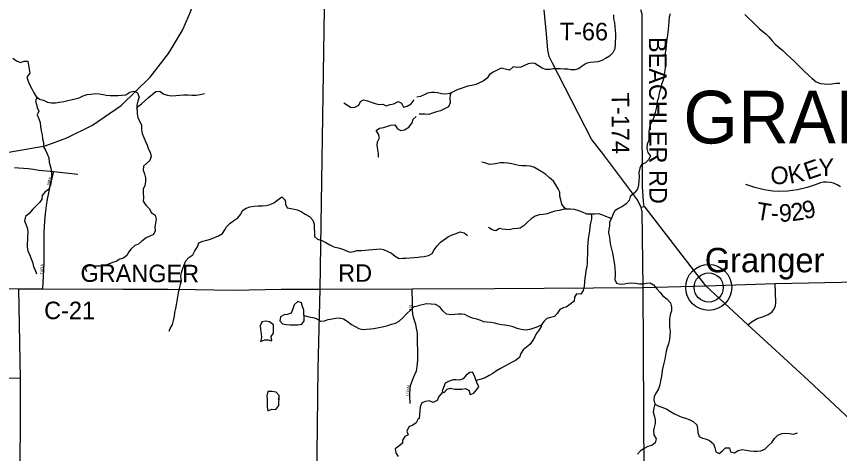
# Model space of a CAD drawing. Extents: x 1985906 to 2277390, y 930619 to 1324581.
# Drawn here: x 2168256 to 2182334, y 1147582 to 1155052 of the extents above; entities that cross this region are included whole.
import ezdxf

# ---------------------------------------------------------------- set-up
doc = ezdxf.new("R2010")
doc.units = 0
for name, color, linetype in [('GM_X_County_Road', 7, 'Continuous'), ('GM_X_County_Road_Text', 7, 'Continuous'), ('GM_X_Interstate_Route', 7, 'Continuous'), ('GM_X_Minor_Lake', 7, 'Continuous'), ('GM_X_Minor_River', 7, 'Continuous'), ('GM_X_State_Route', 7, 'Continuous'), ('GM_X_Township_Road', 7, 'Continuous'), ('GM_X_Township_Road_Text', 7, 'Continuous'), ('GM_X_Township_Subdivision', 7, 'Continuous'), ('GM_X_Township_Subdivision_Text', 7, 'Continuous'), ('GM_X_Township_Text', 7, 'Continuous'), ('GM_X_Unincorporated', 7, 'Continuous'), ('GM_X_Unincorporated_Location', 7, 'Continuous'), ('GM_X_Unincorporated_Text', 7, 'Continuous')]:
    doc.layers.add(name, color=color, linetype=linetype)

msp = doc.modelspace()

# ---------------------------------------------------------------- linework, layer by layer
at = {"layer": 'GM_X_County_Road'}
for points in [[(2165616, 1150412), (2166730, 1150416), (2168295, 1150400), (2168708, 1150398), (2170073, 1150392), (2170843, 1150392), (2171321, 1150387), (2171962, 1150376), (2172786, 1150390), (2173449, 1150392), (2175024, 1150399), (2176431, 1150405), (2178977, 1150418)], [(2178977, 1150418), (2180048, 1150448), (2181231, 1150487), (2182652, 1150516), (2183961, 1150518), (2185071, 1150520), (2186389, 1150527), (2187103, 1150529)]]:
    msp.add_lwpolyline(points, dxfattribs=at)
at = {"layer": 'GM_X_Interstate_Route'}
for points in [[(2171123, 1154879), (2171233, 1155132), (2171243, 1155164), (2171260, 1155214)], [(2170917, 1154521), (2171090, 1154804), (2171123, 1154879)], [(2166658, 1152688), (2167921, 1152701), (2168255, 1152753), (2168749, 1152843), (2169120, 1152978), (2169555, 1153192), (2170048, 1153533), (2170545, 1154013), (2170855, 1154419), (2170917, 1154521)]]:
    msp.add_lwpolyline(points, dxfattribs=at)
at = {"layer": 'GM_X_Minor_Lake'}
for points in [[(2173178, 1149919), (2173172, 1149972), (2173169, 1150034), (2173146, 1150096), (2173134, 1150160), (2173068, 1150178), (2173005, 1150121), (2172985, 1150053), (2172954, 1149984), (2172884, 1149961)], [(2173178, 1149922), (2173172, 1149972), (2173169, 1150034), (2173146, 1150096), (2173134, 1150160), (2173068, 1150178), (2173005, 1150121), (2172985, 1150053), (2172954, 1149984), (2172884, 1149961)], [(2172884, 1149961), (2172837, 1149950), (2172773, 1149921), (2172758, 1149852), (2172807, 1149797), (2172873, 1149786), (2172935, 1149783), (2172999, 1149781), (2173069, 1149782), (2173137, 1149791), (2173178, 1149852), (2173178, 1149919)], [(2172884, 1149961), (2172837, 1149950), (2172773, 1149921), (2172758, 1149852), (2172807, 1149797), (2172873, 1149786), (2172935, 1149783), (2172999, 1149781), (2173069, 1149782), (2173137, 1149791), (2173178, 1149852), (2173179, 1149924)], [(2172456, 1149837), (2172426, 1149767), (2172428, 1149703), (2172444, 1149633), (2172446, 1149565), (2172430, 1149497), (2172496, 1149525), (2172562, 1149523), (2172624, 1149509), (2172612, 1149581)], [(2172455, 1149834), (2172426, 1149767), (2172428, 1149703), (2172444, 1149633), (2172446, 1149565), (2172430, 1149497), (2172496, 1149525), (2172562, 1149523), (2172624, 1149509), (2172612, 1149581)], [(2172612, 1149581), (2172652, 1149641), (2172652, 1149709), (2172650, 1149783), (2172586, 1149835), (2172514, 1149845), (2172454, 1149834)], [(2172612, 1149581), (2172652, 1149641), (2172652, 1149709), (2172650, 1149783), (2172586, 1149835), (2172514, 1149845), (2172455, 1149834)], [(2176128, 1148796), (2176112, 1148841), (2176090, 1148910), (2176058, 1148974), (2176008, 1148968), (2175947, 1148922), (2175895, 1148859), (2175827, 1148837), (2175777, 1148843), (2175724, 1148843), (2175656, 1148821), (2175590, 1148783), (2175562, 1148710), (2175536, 1148648)], [(2176128, 1148796), (2176112, 1148841), (2176090, 1148910), (2176058, 1148974), (2176008, 1148968), (2175947, 1148922), (2175895, 1148859), (2175827, 1148837), (2175777, 1148843), (2175724, 1148843), (2175656, 1148821), (2175590, 1148783), (2175562, 1148710), (2175536, 1148648)], [(2175536, 1148648), (2175566, 1148618), (2175620, 1148684), (2175680, 1148702), (2175751, 1148682), (2175801, 1148682), (2175873, 1148685), (2175936, 1148693), (2175996, 1148667), (2176018, 1148594), (2176078, 1148612), (2176123, 1148669), (2176165, 1148723), (2176128, 1148796)], [(2175536, 1148648), (2175566, 1148618), (2175620, 1148684), (2175680, 1148702), (2175751, 1148682), (2175801, 1148682), (2175873, 1148685), (2175936, 1148693), (2175996, 1148667), (2176018, 1148594), (2176078, 1148612), (2176123, 1148669), (2176165, 1148723), (2176128, 1148795)], [(2172747, 1148498), (2172748, 1148573), (2172696, 1148629), (2172624, 1148641), (2172556, 1148645), (2172537, 1148571)], [(2172744, 1148498), (2172748, 1148573), (2172696, 1148629), (2172624, 1148641), (2172556, 1148645), (2172538, 1148575)], [(2172537, 1148573), (2172536, 1148573), (2172537, 1148565)], [(2172537, 1148573), (2172544, 1148507), (2172542, 1148441), (2172544, 1148377), (2172556, 1148313), (2172622, 1148343), (2172694, 1148337), (2172744, 1148405), (2172742, 1148477), (2172744, 1148479), (2172747, 1148498)], [(2172537, 1148571), (2172544, 1148507), (2172542, 1148441), (2172544, 1148377), (2172556, 1148313), (2172622, 1148343), (2172694, 1148337), (2172744, 1148405), (2172742, 1148477), (2172744, 1148479), (2172747, 1148498)]]:
    msp.add_lwpolyline(points, dxfattribs=at)
at = {"layer": 'GM_X_Minor_River'}
for points in [[(2178470, 1155083), (2178470, 1155011), (2178484, 1154943), (2178492, 1154876), (2178496, 1154816), (2178500, 1154752), (2178504, 1154686), (2178498, 1154621), (2178496, 1154571), (2178493, 1154499), (2178454, 1154431), (2178398, 1154374), (2178330, 1154334), (2178268, 1154298), (2178200, 1154278), (2178139, 1154270), (2178067, 1154265), (2177999, 1154247), (2177934, 1154203), (2177868, 1154155), (2177806, 1154139), (2177740, 1154139), (2177689, 1154149), (2177623, 1154152), (2177561, 1154156), (2177497, 1154160), (2177432, 1154158), (2177382, 1154146), (2177312, 1154146), (2177249, 1154168), (2177121, 1154248), (2177071, 1154252), (2177010, 1154242), (2176946, 1154216), (2176882, 1154186), (2176818, 1154180), (2176749, 1154190), (2176687, 1154137), (2176615, 1154149), (2176546, 1154169), (2176476, 1154135), (2176410, 1154103), (2176348, 1154061), (2176304, 1153996), (2176237, 1153944), (2176175, 1153916), (2176113, 1153890), (2176047, 1153871), (2175978, 1153859), (2175924, 1153845), (2175860, 1153823), (2175794, 1153799), (2175727, 1153763), (2175663, 1153738), (2175597, 1153724), (2175526, 1153728), (2175456, 1153748), (2175406, 1153750), (2175354, 1153754), (2175287, 1153740), (2175219, 1153710), (2175169, 1153682), (2175101, 1153673)], [(2179434, 1155100), (2179420, 1155040), (2179416, 1154966), (2179410, 1154898), (2179404, 1154829), (2179388, 1154693), (2179376, 1154627), (2179364, 1154490), (2179352, 1154432), (2179351, 1154369), (2179353, 1154305), (2179357, 1154233), (2179351, 1154167), (2179337, 1154098), (2179331, 1154026), (2179317, 1153962), (2179291, 1153889), (2179277, 1153827), (2179257, 1153765), (2179241, 1153713), (2179237, 1153663), (2179217, 1153598), (2179211, 1153546), (2179195, 1153478), (2179179, 1153411), (2179165, 1153349), (2179143, 1153283), (2179101, 1153219), (2179081, 1153154), (2179073, 1153082), (2179073, 1153014), (2179071, 1152939), (2179045, 1152867), (2179039, 1152795), (2179054, 1152727), (2179100, 1152664), (2179068, 1152604), (2179014, 1152548), (2178949, 1152524), (2178917, 1152457), (2178901, 1152385), (2178904, 1152313), (2178902, 1152244), (2178896, 1152172), (2178876, 1152100), (2178820, 1152032), (2178753, 1151973), (2178737, 1151905), (2178687, 1151849), (2178619, 1151804), (2178555, 1151770), (2178491, 1151728), (2178457, 1151670), (2178433, 1151601), (2178400, 1151539), (2178399, 1151471), (2178389, 1151421), (2178383, 1151348), (2178399, 1151280), (2178405, 1151212), (2178415, 1151141), (2178433, 1151077), (2178451, 1151007), (2178462, 1150943), (2178472, 1150876), (2178484, 1150812), (2178492, 1150744), (2178494, 1150678), (2178494, 1150628), (2178492, 1150559), (2178519, 1150493), (2178585, 1150475), (2178651, 1150481), (2178715, 1150493), (2178782, 1150499), (2178844, 1150493), (2178914, 1150483), (2178965, 1150480), (2179031, 1150492), (2179097, 1150500)], [(2180712, 1155088), (2180776, 1155024), (2180838, 1154968), (2180899, 1154907), (2180959, 1154849), (2181021, 1154795), (2181072, 1154753), (2181124, 1154705), (2181184, 1154637), (2181235, 1154579), (2181303, 1154520), (2181363, 1154468), (2181424, 1154410), (2181557, 1154290), (2181617, 1154234), (2181675, 1154170), (2181736, 1154113), (2181802, 1154049), (2181868, 1153993), (2181935, 1153935), (2182007, 1153905), (2182071, 1153899), (2182132, 1153895), (2182204, 1153903), (2182272, 1153911), (2182341, 1153913)], [(2168194, 1154341), (2168256, 1154294), (2168323, 1154263), (2168386, 1154286), (2168450, 1154287), (2168463, 1154219), (2168471, 1154151), (2168484, 1154083), (2168435, 1154016), (2168456, 1153947), (2168487, 1153879), (2168517, 1153813), (2168556, 1153748), (2168593, 1153687), (2168651, 1153640), (2168718, 1153621), (2168788, 1153588), (2168856, 1153575), (2168926, 1153576), (2168994, 1153585), (2169064, 1153601), (2169135, 1153616), (2169187, 1153627), (2169260, 1153644), (2169330, 1153663), (2169399, 1153695), (2169467, 1153716), (2169535, 1153725), (2169606, 1153736), (2169672, 1153728), (2169739, 1153717), (2169791, 1153708), (2169857, 1153703), (2169925, 1153704), (2169997, 1153699), (2170060, 1153708), (2170126, 1153715), (2170193, 1153759), (2170265, 1153774), (2170327, 1153745), (2170352, 1153673), (2170330, 1153607), (2170315, 1153538), (2170314, 1153466)], [(2168593, 1153687), (2168611, 1153673), (2168584, 1153608), (2168601, 1153550), (2168608, 1153498), (2168637, 1153435), (2168610, 1153370), (2168637, 1153305), (2168662, 1153239), (2168666, 1153169), (2168681, 1153097), (2168694, 1153031), (2168699, 1152963), (2168718, 1152899), (2168716, 1152827), (2168753, 1152766), (2168784, 1152706), (2168807, 1152634), (2168818, 1152563), (2168835, 1152497), (2168850, 1152435), (2168853, 1152375), (2168848, 1152238), (2168837, 1152166), (2168802, 1152097), (2168743, 1152048), (2168694, 1151993), (2168688, 1151927), (2168654, 1151876), (2168596, 1151819), (2168535, 1151756), (2168474, 1151687), (2168411, 1151632), (2168394, 1151561), (2168445, 1151430), (2168448, 1151362), (2168445, 1151298), (2168444, 1151232), (2168441, 1151169), (2168442, 1151109), (2168451, 1151047), (2168478, 1150982), (2168510, 1150910), (2168533, 1150852), (2168548, 1150781), (2168577, 1150719), (2168598, 1150653)], [(2170314, 1153466), (2170331, 1153515), (2170394, 1153560), (2170453, 1153611), (2170514, 1153668), (2170575, 1153719), (2170640, 1153769), (2170708, 1153774), (2170775, 1153727), (2170839, 1153708), (2170909, 1153697), (2170981, 1153700), (2171047, 1153706), (2171117, 1153713), (2171187, 1153712), (2171257, 1153709), (2171329, 1153708), (2171400, 1153720), (2171472, 1153733)], [(2175689, 1153748), (2175675, 1153720), (2175667, 1153650), (2175675, 1153578), (2175645, 1153509), (2175575, 1153471), (2175507, 1153441), (2175443, 1153423), (2175374, 1153397), (2175310, 1153379), (2175242, 1153380), (2175191, 1153384), (2175141, 1153382)], [(2173857, 1153578), (2173918, 1153537), (2173979, 1153498), (2174044, 1153502), (2174114, 1153535), (2174139, 1153599), (2174192, 1153630), (2174258, 1153611), (2174323, 1153585), (2174389, 1153564), (2174457, 1153547), (2174521, 1153552), (2174577, 1153523), (2174645, 1153548), (2174712, 1153557), (2174782, 1153599), (2174840, 1153570), (2174877, 1153500), (2174941, 1153517), (2175006, 1153560), (2175061, 1153627)], [(2170314, 1153466), (2170318, 1153454), (2170320, 1153386), (2170333, 1153322), (2170368, 1153257), (2170395, 1153193), (2170396, 1153123), (2170405, 1153053), (2170434, 1152986), (2170462, 1152918), (2170491, 1152852), (2170516, 1152783), (2170543, 1152731), (2170560, 1152661), (2170537, 1152589), (2170482, 1152540), (2170429, 1152493), (2170426, 1152428), (2170445, 1152365), (2170465, 1152297), (2170462, 1152233), (2170453, 1152164), (2170424, 1152102), (2170423, 1152030), (2170427, 1151958), (2170424, 1151895), (2170471, 1151830), (2170532, 1151767), (2170561, 1151703), (2170626, 1151656), (2170643, 1151589), (2170634, 1151522), (2170625, 1151452), (2170630, 1151386), (2170601, 1151325), (2170538, 1151300), (2170473, 1151269), (2170402, 1151214), (2170345, 1151161), (2170283, 1151140), (2170220, 1151082), (2170175, 1151023), (2170148, 1150971), (2170089, 1150922), (2170024, 1150903), (2169960, 1150867), (2169897, 1150848), (2169829, 1150817), (2169762, 1150794), (2169690, 1150785), (2169622, 1150783), (2169558, 1150788), (2169490, 1150791), (2169431, 1150756), (2169456, 1150692)], [(2174451, 1152645), (2174448, 1152713), (2174439, 1152777), (2174425, 1152849), (2174430, 1152911), (2174465, 1152980), (2174448, 1153040), (2174411, 1153105), (2174466, 1153142), (2174536, 1153153), (2174605, 1153177), (2174657, 1153192), (2174725, 1153203), (2174772, 1153132), (2174830, 1153101), (2174894, 1153114), (2174965, 1153159), (2175022, 1153232), (2175041, 1153299), (2175094, 1153344)], [(2177658, 1151759), (2177631, 1151783), (2177584, 1151845), (2177566, 1151916), (2177552, 1151980), (2177548, 1152048), (2177520, 1152108), (2177483, 1152174), (2177441, 1152237), (2177375, 1152297), (2177308, 1152353), (2177240, 1152395), (2177174, 1152435), (2177103, 1152475), (2177041, 1152491), (2176973, 1152501), (2176900, 1152497), (2176846, 1152505), (2176796, 1152517), (2176726, 1152533), (2176663, 1152547), (2176599, 1152553), (2176531, 1152553), (2176480, 1152541), (2176412, 1152527), (2176346, 1152524), (2176282, 1152544), (2176213, 1152562)], [(2170866, 1149671), (2170885, 1149722), (2170926, 1149788), (2170941, 1149857), (2170958, 1149929), (2170966, 1149991), (2170983, 1150060), (2170994, 1150126), (2171007, 1150192), (2171018, 1150261), (2171026, 1150329), (2171045, 1150402), (2171062, 1150470), (2171081, 1150534), (2171067, 1150606), (2171078, 1150677), (2171099, 1150743), (2171124, 1150806), (2171153, 1150874), (2171207, 1150935), (2171273, 1150979), (2171309, 1151047), (2171350, 1151116), (2171375, 1151185), (2171442, 1151212), (2171510, 1151227), (2171577, 1151246), (2171645, 1151274), (2171714, 1151305), (2171779, 1151344), (2171822, 1151405), (2171851, 1151456), (2171912, 1151517), (2171973, 1151566), (2172042, 1151609), (2172095, 1151672), (2172122, 1151737), (2172183, 1151776), (2172249, 1151799), (2172319, 1151810), (2172388, 1151814), (2172462, 1151817), (2172528, 1151824), (2172596, 1151841), (2172657, 1151868), (2172724, 1151918), (2172797, 1151969), (2172850, 1151914), (2172859, 1151846), (2172888, 1151782), (2172956, 1151769), (2173008, 1151760), (2173059, 1151749), (2173127, 1151720), (2173192, 1151675), (2173266, 1151633), (2173323, 1151573), (2173346, 1151504), (2173348, 1151432), (2173355, 1151360), (2173354, 1151289), (2173405, 1151246), (2173477, 1151224), (2173550, 1151189), (2173616, 1151148), (2173687, 1151117), (2173757, 1151098), (2173821, 1151079), (2173888, 1151052), (2173956, 1151026), (2174028, 1151037), (2174079, 1151052), (2174151, 1151051), (2174221, 1151058), (2174281, 1151061), (2174351, 1151070), (2174419, 1151078), (2174484, 1151083), (2174534, 1151070), (2174605, 1151037), (2174669, 1151004), (2174732, 1150953), (2174799, 1150914), (2174865, 1150919), (2174917, 1150924), (2174982, 1150929), (2175058, 1150935), (2175126, 1150936)], [(2178428, 1151593), (2178398, 1151609), (2178336, 1151635), (2178286, 1151657), (2178219, 1151679), (2178147, 1151675), (2178077, 1151671), (2178009, 1151673), (2177940, 1151705), (2177872, 1151733), (2177801, 1151753), (2177733, 1151761), (2177661, 1151759), (2177601, 1151751), (2177536, 1151737), (2177464, 1151723), (2177396, 1151704), (2177331, 1151680), (2177265, 1151670), (2177197, 1151662), (2177127, 1151642), (2177062, 1151592), (2176998, 1151535), (2176942, 1151479), (2176874, 1151435), (2176824, 1151427), (2176753, 1151421), (2176681, 1151408), (2176621, 1151412), (2176570, 1151418), (2176518, 1151426), (2176454, 1151386), (2176392, 1151406), (2176327, 1151446)], [(2178087, 1151672), (2178093, 1151645), (2178089, 1151595), (2178073, 1151523), (2178065, 1151454), (2178059, 1151386), (2178047, 1151318), (2178035, 1151253), (2178031, 1151183), (2178025, 1151109), (2178020, 1151037), (2178020, 1150984), (2178016, 1150916), (2178016, 1150844), (2178012, 1150776), (2177996, 1150711), (2177986, 1150647), (2177978, 1150585), (2177972, 1150514), (2177964, 1150440), (2177950, 1150370), (2177906, 1150306), (2177834, 1150311), (2177800, 1150255), (2177792, 1150187), (2177719, 1150131), (2177657, 1150084), (2177605, 1150070), (2177547, 1150046), (2177505, 1149978), (2177461, 1149923), (2177392, 1149907), (2177328, 1149891), (2177278, 1149841), (2177232, 1149777), (2177156, 1149744), (2177085, 1149718), (2177035, 1149704), (2176959, 1149692), (2176890, 1149702), (2176822, 1149718), (2176752, 1149748), (2176677, 1149762), (2176609, 1149774), (2176557, 1149782), (2176497, 1149792), (2176436, 1149808), (2176376, 1149822), (2176302, 1149830), (2176247, 1149834), (2176197, 1149854), (2176131, 1149878), (2176056, 1149894), (2175990, 1149922), (2175926, 1149958), (2175876, 1149966), (2175819, 1149964), (2175753, 1149959), (2175683, 1149951), (2175614, 1149965), (2175550, 1150023), (2175498, 1150090), (2175425, 1150128), (2175349, 1150136), (2175268, 1150142), (2175128, 1150106)], [(2175125, 1150936), (2175161, 1150945), (2175231, 1150949), (2175303, 1150969), (2175366, 1151003), (2175402, 1151065), (2175454, 1151130), (2175508, 1151192), (2175645, 1151289), (2175711, 1151319), (2175775, 1151345), (2175843, 1151369), (2175912, 1151353), (2175970, 1151309)], [(2179097, 1150500), (2179149, 1150468), (2179208, 1150400), (2179264, 1150335), (2179310, 1150275), (2179383, 1150219), (2179441, 1150159), (2179459, 1150087), (2179457, 1150020), (2179439, 1149952), (2179423, 1149884), (2179424, 1149809), (2179428, 1149743), (2179438, 1149673), (2179432, 1149599), (2179424, 1149530), (2179410, 1149456), (2179388, 1149394), (2179368, 1149331), (2179344, 1149195), (2179330, 1149125), (2179312, 1149054), (2179300, 1149004), (2179296, 1148940), (2179284, 1148876), (2179274, 1148825), (2179262, 1148757), (2179238, 1148689), (2179198, 1148622), (2179164, 1148558), (2179160, 1148498), (2179172, 1148426), (2179156, 1148359), (2179145, 1148293), (2179163, 1148231), (2179183, 1148161), (2179183, 1148096), (2179163, 1148026), (2179149, 1147974), (2179155, 1147903), (2179199, 1147833), (2179179, 1147767), (2179123, 1147719), (2179053, 1147705), (2178991, 1147670), (2178927, 1147628), (2178878, 1147570)], [(2174369, 1149720), (2174540, 1149751), (2174605, 1149769), (2174673, 1149792), (2174740, 1149811), (2174804, 1149844), (2174870, 1149909), (2174935, 1149977), (2174994, 1150034), (2175059, 1150093), (2175128, 1150106)], [(2173176, 1149940), (2173258, 1149921), (2173323, 1149910), (2173389, 1149888), (2173457, 1149847), (2173527, 1149852), (2173589, 1149873), (2173655, 1149882), (2173716, 1149895), (2173776, 1149904), (2173848, 1149886), (2173915, 1149843), (2173984, 1149790), (2174050, 1149755), (2174113, 1149722), (2174181, 1149703), (2174372, 1149717)], [(2177232, 1149777), (2177236, 1149765), (2177194, 1149698), (2177144, 1149630), (2177124, 1149578), (2177082, 1149507), (2177035, 1149445), (2176977, 1149403), (2176923, 1149352), (2176881, 1149290), (2176857, 1149226), (2176791, 1149170), (2176724, 1149137), (2176672, 1149109), (2176610, 1149075), (2176536, 1149035), (2176466, 1148995), (2176403, 1148952), (2176341, 1148914), (2176273, 1148878), (2176207, 1148854), (2176116, 1148830)], [(2175548, 1148635), (2175480, 1148556), (2175450, 1148487), (2175386, 1148457), (2175315, 1148481), (2175253, 1148471), (2175187, 1148449), (2175159, 1148382), (2175153, 1148314), (2175144, 1148179)], [(2179172, 1148427), (2179176, 1148428), (2179243, 1148390), (2179313, 1148368), (2179377, 1148342), (2179444, 1148299), (2179510, 1148263), (2179585, 1148227), (2179639, 1148205), (2179699, 1148189), (2179761, 1148163), (2179830, 1148127), (2179890, 1148075), (2179906, 1148009), (2179910, 1147943), (2179935, 1147872), (2179987, 1147844), (2180041, 1147834), (2180110, 1147806), (2180176, 1147746), (2180198, 1147678), (2180216, 1147614), (2180275, 1147584), (2180329, 1147626), (2180385, 1147682), (2180449, 1147680), (2180471, 1147612), (2180536, 1147594), (2180602, 1147632), (2180670, 1147650), (2180737, 1147640), (2180803, 1147628), (2180867, 1147624), (2180917, 1147623), (2180990, 1147631), (2181056, 1147655), (2181118, 1147717), (2181178, 1147769), (2181220, 1147842), (2181281, 1147898), (2181345, 1147924), (2181413, 1147928), (2181479, 1147924), (2181548, 1147916), (2181616, 1147935)], [(2175144, 1148179), (2175129, 1148175), (2175092, 1148108), (2175035, 1148065), (2174965, 1148036), (2174933, 1147963), (2174958, 1147901), (2174898, 1147876), (2174861, 1147809), (2174858, 1147759), (2174795, 1147710), (2174736, 1147663), (2174747, 1147593), (2174782, 1147530)]]:
    msp.add_lwpolyline(points, dxfattribs=at)
at = {"layer": 'GM_X_State_Route'}
msp.add_lwpolyline([(2179006, 1145083), (2178977, 1150418), (2178960, 1151716), (2178938, 1151786), (2178877, 1151917), (2178295, 1152692), (2178094, 1152953), (2177418, 1154263), (2177370, 1154367), (2177347, 1154483), (2177322, 1154750), (2177284, 1155165)], dxfattribs=at)
at = {"layer": 'GM_X_Township_Road'}
for points in [[(2173449, 1150392), (2173526, 1155190)], [(2178964, 1152349), (2178956, 1153179), (2178957, 1155090), (2178935, 1155164)], [(2178993, 1151797), (2178979, 1151891), (2178966, 1152146), (2178964, 1152347), (2178964, 1152349)], [(2182352, 1152139), (2182292, 1152177), (2182230, 1152203), (2182177, 1152216), (2182110, 1152222), (2182058, 1152219), (2182006, 1152209), (2181914, 1152177), (2181779, 1152128), (2181614, 1152087), (2181444, 1152064), (2181298, 1152061), (2181194, 1152066), (2181079, 1152081), (2180998, 1152098), (2180887, 1152127), (2180731, 1152181)], [(2180048, 1150448), (2179490, 1151171), (2179009, 1151793), (2178993, 1151797), (2178981, 1151800), (2178938, 1151786)], [(2187533, 1143600), (2187508, 1143654), (2187480, 1143706), (2187429, 1143773), (2187224, 1143958), (2186437, 1144611), (2185579, 1145367), (2184840, 1146007), (2184615, 1146216), (2184007, 1146781), (2183267, 1147469), (2182529, 1148153), (2181801, 1148830), (2181171, 1149410), (2180766, 1149784), (2180607, 1149931), (2180048, 1150448)], [(2168316, 1144466), (2168323, 1148864), (2168295, 1150400)], [(2173378, 1144487), (2173378, 1145629), (2173418, 1149033), (2173449, 1150392)]]:
    msp.add_lwpolyline(points, dxfattribs=at)
at = {"layer": 'GM_X_Township_Subdivision'}
for points in [[(2168223, 1152470), (2168289, 1152467), (2168377, 1152461), (2168455, 1152453), (2168549, 1152441), (2168638, 1152427), (2168896, 1152400), (2169304, 1152356)], [(2168708, 1150398), (2168731, 1150833), (2168729, 1151304), (2168731, 1151367), (2168734, 1151455), (2168740, 1151553), (2168752, 1151680), (2168769, 1151815), (2168787, 1151932), (2168807, 1152039), (2168846, 1152216), (2168872, 1152314), (2168896, 1152400)], [(2180766, 1149784), (2180838, 1149840), (2180927, 1149889), (2181031, 1149925), (2181113, 1149956), (2181174, 1149996), (2181208, 1150045), (2181239, 1150106), (2181242, 1150161), (2181231, 1150487)], [(2174992, 1148435), (2174983, 1148563), (2174983, 1148594), (2174984, 1148624), (2174987, 1148664), (2174990, 1148699), (2174997, 1148739), (2175010, 1148788), (2175048, 1148882), (2175096, 1148998), (2175106, 1149030), (2175112, 1149062), (2175119, 1149186), (2175115, 1149631), (2175110, 1149670), (2175099, 1149727), (2175084, 1149788), (2175053, 1149893), (2175037, 1149964), (2175030, 1150026), (2175027, 1150151), (2175024, 1150399)], [(2168323, 1148864), (2167916, 1148875)]]:
    msp.add_lwpolyline(points, dxfattribs=at)
at = {"layer": 'GM_X_Unincorporated'}
for radius in [393, 249]:
    msp.add_circle((2180096, 1150421), radius, dxfattribs=at)
at = {"layer": 'GM_X_Unincorporated_Location'}
msp.add_line((2180096, 1150421), (2180096, 1150421), dxfattribs=at)

# ---------------------------------------------------------------- texts
at = {"layer": 'GM_X_County_Road_Text'}
for s, rotation, p in [('GRANGER', 359.7156, (2169351, 1150517)), ('RD', 0, (2173759, 1150517)), ('C-21', 0, (2168730, 1149878))]:
    msp.add_text(s, height=300, rotation=rotation, dxfattribs=at).set_placement(p)
at = {"layer": 'GM_X_Township_Road_Text'}
for s, rotation, p in [('T-66', 359.6465, (2177548, 1154648)), ('BEACHLER RD', 270.1993, (2179073, 1154702)), ('T-174', 270.2797, (2178435, 1153751)), ('K', 11.4466, (2181485, 1152191)), ('E', 19.0093, (2181785, 1152254)), ('Y', 0.4554, (2181972, 1152323)), ('O', 358.335, (2181147, 1152192)), ('T', 350.4158, (2180891, 1151589)), ('9', 1.9576, (2181301, 1151542)), ('2', 7.9586, (2181520, 1151552)), ('9', 13.6599, (2181735, 1151583)), ('-', 357.4728, (2181153, 1151548))]:
    msp.add_text(s, height=300, rotation=rotation, dxfattribs=at).set_placement(p)
at = {"layer": 'GM_X_Township_Subdivision_Text'}
for s, rotation, p in [('A', 77.1938, (2168840, 1152220)), ('Y', 76.5893, (2168850, 1152263)), ('W', 79.8771, (2168830, 1152165)), ('TARA', 86.9887, (2168711, 1150637)), ('LN', 90, (2175021, 1150038)), ('A', 85.3531, (2174983, 1148687)), ('L', 79.9762, (2174986, 1148730)), ('L', 85.3498, (2174973, 1148565)), ('O', 85.3531, (2174975, 1148600)), ('Y', 85.3616, (2174979, 1148644))]:
    msp.add_text(s, height=50, rotation=rotation, dxfattribs=at).set_placement(p)
at = {"layer": 'GM_X_Township_Text'}
msp.add_text('GRANGER', height=900, rotation=0, dxfattribs=at).set_placement((2179662, 1152882))
at = {"layer": 'GM_X_Unincorporated_Text'}
msp.add_text('Granger', height=417, rotation=0, dxfattribs=at).set_placement((2180029, 1150680))

doc.saveas('drawing.dxf')
